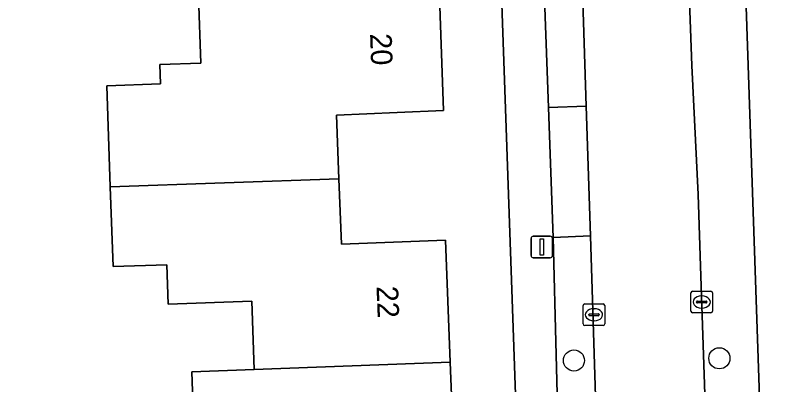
# Model space of a CAD drawing. Extents: x 161084 to 161928, y 385354 to 386522.
# Drawn here: x 161611.48 to 161647.18, y 386354.82 to 386371.95 of the extents above; entities that cross this region are included whole.
import ezdxf

# ---------------------------------------------------------------- set-up
doc = ezdxf.new("R2010")
doc.units = 0
for name, color, linetype in [('IMGEO_Boom', 7, 'Continuous'), ('IMGEO_Erf', 7, 'Continuous'), ('IMGEO_Kolk', 7, 'Continuous'), ('IMGEO_Lichtmast', 7, 'Continuous'), ('IMGEO_Pand', 7, 'Continuous'), ('IMGEO_Pand_nummerreeks', 7, 'Continuous'), ('IMGEO_Parkeervlak_open', 7, 'Continuous'), ('IMGEO_Rijbaan_lokaal_open', 7, 'Continuous'), ('IMGEO_Voetpad_open', 7, 'Continuous')]:
    doc.layers.add(name, color=color, linetype=linetype)

msp = doc.modelspace()

# ---------------------------------------------------------------- linework, layer by layer
at = {"layer": 'IMGEO_Boom'}
for centre in [(161637.365, 386355.935), (161644.107, 386356.037)]:
    msp.add_circle(centre, 0.489, dxfattribs=at)
at = {"layer": 'IMGEO_Erf'}
for points in [[(161631.468, 386442.867), (161630.642, 386465.121), (161630.394, 386473.506), (161567.522, 386471.288), (161567.994, 386457.272), (161568.518, 386442.6), (161570.26, 386393.761), (161572.389, 386335.756), (161635.223, 386338.014), (161632.968, 386402.53)], [(161669.497, 386373.487), (161669.194, 386374.194), (161668.159, 386403.534), (161663.979, 386403.39), (161644.315, 386402.713), (161646.505, 386338.361), (161646.656, 386333.93), (161660.841, 386334.438), (161670.779, 386334.793), (161669.719, 386364.437), (161669.901, 386364.767)]]:
    msp.add_lwpolyline(points, close=True, dxfattribs=at)
for points in [[(161631.122, 386373.256), (161631.319, 386367.526), (161629.177, 386367.439), (161626.353, 386367.324), (161626.474, 386364.358), (161626.598, 386361.325), (161631.411, 386361.523), (161631.632, 386355.855), (161631.855, 386350.126)], [(161619.757, 386352.289), (161619.648, 386355.413), (161622.546, 386355.514), (161622.435, 386358.686), (161618.557, 386358.55), (161618.493, 386360.378), (161615.999, 386360.291), (161615.87, 386363.985), (161615.706, 386368.683), (161618.2, 386368.771), (161618.169, 386369.663), (161620.067, 386369.729), (161619.958, 386372.835)]]:
    msp.add_lwpolyline(points, dxfattribs=at)
at = {"layer": 'IMGEO_Kolk'}
for p, q in [((161642.788, 386358.223), (161642.788, 386359.075)), ((161642.863, 386359.149), (161643.715, 386359.149)), ((161643.276, 386358.929), (161643.301, 386358.929)), ((161643.789, 386359.075), (161643.789, 386358.223)), ((161637.867, 386358.558), (161638.719, 386358.558)), ((161643.047, 386358.643), (161643.047, 386358.655)), ((161643.485, 386358.606), (161643.087, 386358.606)), ((161643.09, 386358.692), (161643.488, 386358.692)), ((161643.531, 386358.655), (161643.531, 386358.643)), ((161637.792, 386357.632), (161637.792, 386358.484)), ((161638.28, 386358.338), (161638.305, 386358.338)), ((161638.793, 386358.484), (161638.793, 386357.632)), ((161643.299, 386358.369), (161643.274, 386358.369)), ((161638.051, 386358.052), (161638.051, 386358.064)), ((161638.489, 386358.015), (161638.091, 386358.015)), ((161638.094, 386358.101), (161638.492, 386358.101)), ((161638.535, 386358.064), (161638.535, 386358.052)), ((161643.715, 386358.149), (161642.863, 386358.149)), ((161638.719, 386357.558), (161637.867, 386357.558)), ((161638.303, 386357.778), (161638.278, 386357.778))]:
    msp.add_line(p, q, dxfattribs=at)
for points in [[(161642.788, 386358.223), (161642.788, 386359.075)], [(161642.863, 386359.149), (161643.715, 386359.149)], [(161643.789, 386359.075), (161643.789, 386358.223)], [(161637.867, 386358.558), (161638.719, 386358.558)], [(161637.792, 386357.632), (161637.792, 386358.484)], [(161638.793, 386358.484), (161638.793, 386357.632)], [(161643.715, 386358.149), (161642.863, 386358.149)], [(161638.719, 386357.558), (161637.867, 386357.558)]]:
    msp.add_lwpolyline(points, dxfattribs=at)
for centre, radius, start, end in [((161642.865, 386359.073), 0.0765, 91.552, 178.448), ((161642.865, 386359.073), 0.0765, 91.552, 178.448), ((161643.713, 386359.073), 0.0765, 1.552, 88.448), ((161643.713, 386359.073), 0.0765, 1.552, 88.448), ((161637.869, 386358.482), 0.0765, 91.552, 178.448), ((161637.869, 386358.482), 0.0765, 91.552, 178.448), ((161638.717, 386358.482), 0.0765, 1.552, 88.448), ((161638.717, 386358.482), 0.0765, 1.552, 88.448), ((161643.087, 386358.652), 0.0403, 85.8775, 175.7526), ((161643.084, 386358.642), 0.0366, 178.938, 274.7102), ((161643.488, 386358.649), 0.043, 264.8664, 352.4533), ((161643.492, 386358.654), 0.0386, 1.7309, 96.639), ((161642.865, 386358.225), 0.0765, 181.552, 268.448), ((161642.865, 386358.225), 0.0765, 181.552, 268.448), ((161643.713, 386358.225), 0.0765, 271.552, 358.448), ((161643.713, 386358.225), 0.0765, 271.552, 358.448), ((161638.091, 386358.061), 0.0403, 85.8775, 175.7526), ((161638.088, 386358.051), 0.0366, 178.938, 274.7102), ((161638.492, 386358.058), 0.043, 264.8664, 352.4533), ((161638.496, 386358.063), 0.0386, 1.7309, 96.639), ((161637.869, 386357.634), 0.0765, 181.552, 268.448), ((161637.869, 386357.634), 0.0765, 181.552, 268.448), ((161638.717, 386357.634), 0.0765, 271.552, 358.448), ((161638.717, 386357.634), 0.0765, 271.552, 358.448)]:
    msp.add_arc(centre, radius, start, end, dxfattribs=at)
for centre, major_axis, ratio, start_param, end_param in [((161643.275, 386358.649), (-0.387, 0.002), 0.722429, 4.712389, 7.853982), ((161643.3, 386358.649), (-0.39, 0.002), 0.717154, 1.570796, 4.712389), ((161638.279, 386358.058), (-0.387, 0.002), 0.722429, 4.712389, 7.853982), ((161638.304, 386358.058), (-0.39, 0.002), 0.717154, 1.570796, 4.712389)]:
    msp.add_ellipse(centre, major_axis=major_axis, ratio=ratio, start_param=start_param, end_param=end_param, dxfattribs=at)
at = {"layer": 'IMGEO_Lichtmast'}
for p, q in [((161635.378, 386360.8), (161635.378, 386361.6)), ((161635.378, 386361.6), (161635.378, 386360.8)), ((161635.478, 386361.7), (161636.268, 386361.7)), ((161636.268, 386361.7), (161635.478, 386361.7)), ((161636.368, 386361.6), (161636.368, 386360.8)), ((161636.368, 386360.8), (161636.368, 386361.6)), ((161636.268, 386360.7), (161635.478, 386360.7)), ((161635.478, 386360.7), (161636.268, 386360.7))]:
    msp.add_line(p, q, dxfattribs=at)
msp.add_lwpolyline([(161635.798, 386361.575), (161635.948, 386361.575), (161635.948, 386360.825), (161635.798, 386360.825), (161635.798, 386361.575)], dxfattribs=at)
for centre, start, end in [((161635.478, 386361.6), 90, 180), ((161635.478, 386361.6), 90, 180), ((161636.268, 386361.6), 0, 90), ((161636.268, 386361.6), 360, 90), ((161635.478, 386360.8), 180, 270), ((161635.478, 386360.8), 180, 270), ((161636.268, 386360.8), 270, 0), ((161636.268, 386360.8), 270, 0)]:
    msp.add_arc(centre, 0.1, start, end, dxfattribs=at)
at = {"layer": 'IMGEO_Pand'}
for points in [[(161629.177, 386367.439), (161631.319, 386367.526), (161631.122, 386373.256), (161628.979, 386373.175), (161619.958, 386372.835), (161620.067, 386369.729), (161618.169, 386369.663), (161618.2, 386368.771), (161615.706, 386368.683), (161615.87, 386363.985), (161626.474, 386364.358), (161626.353, 386367.324)], [(161622.546, 386355.514), (161631.632, 386355.855), (161631.411, 386361.523), (161626.598, 386361.325), (161626.474, 386364.358), (161615.87, 386363.985), (161615.999, 386360.291), (161618.493, 386360.378), (161618.557, 386358.55), (161622.435, 386358.686)], [(161631.632, 386355.855), (161622.546, 386355.514), (161619.648, 386355.413), (161619.757, 386352.289), (161618.857, 386352.258), (161619.058, 386346.515), (161619.804, 386346.541), (161629.155, 386346.864), (161629.149, 386347.013), (161629.032, 386350.017), (161631.855, 386350.126)]]:
    msp.add_lwpolyline(points, close=True, dxfattribs=at)
at = {"layer": 'IMGEO_Parkeervlak_open'}
for points in [[(161637.743, 386373.597), (161637.639, 386376.563), (161637.537, 386379.108), (161635.766, 386379.068), (161636.18, 386367.669), (161637.933, 386367.729)], [(161638.126, 386361.718), (161636.398, 386361.645), (161636.677, 386350.76), (161638.479, 386350.782)]]:
    msp.add_lwpolyline(points, close=True, dxfattribs=at)
at = {"layer": 'IMGEO_Rijbaan_lokaal_open'}
msp.add_lwpolyline([(161643.431, 386354.379), (161643.247, 386359.85), (161643.116, 386363.636), (161642.833, 386369.626), (161642.688, 386373.459), (161642.647, 386373.721), (161637.743, 386373.597), (161637.933, 386367.729), (161638.126, 386361.718), (161638.479, 386350.782), (161638.602, 386346.97), (161638.699, 386343.953), (161638.741, 386339.671)], dxfattribs=at)
msp.add_lwpolyline([(161637.933, 386367.729), (161636.18, 386367.669), (161636.398, 386361.645), (161638.126, 386361.718)], close=True, dxfattribs=at)
at = {"layer": 'IMGEO_Voetpad_open'}
for points in [[(161631.468, 386442.867), (161632.968, 386402.53), (161635.223, 386338.014), (161635.06, 386336.004)], [(161636.797, 386346.36), (161636.786, 386346.916), (161636.677, 386350.76), (161636.398, 386361.645), (161636.18, 386367.669), (161635.766, 386379.068), (161635.546, 386385.127), (161635.135, 386396.451), (161634.916, 386402.492), (161634.501, 386413.835), (161634.285, 386419.739)], [(161643.358, 386333.954), (161646.656, 386333.93), (161646.505, 386338.361), (161644.315, 386402.713)], [(161641.783, 386402.226), (161641.915, 386398.407), (161642.117, 386392.566), (161642.247, 386388.797), (161642.442, 386383.147), (161642.573, 386379.352), (161642.661, 386376.76), (161642.647, 386373.721), (161642.688, 386373.459), (161642.833, 386369.626), (161643.116, 386363.636), (161643.247, 386359.85), (161643.431, 386354.379), (161643.56, 386350.575), (161643.756, 386344.753), (161643.884, 386340.956), (161643.911, 386335.87)]]:
    msp.add_lwpolyline(points, dxfattribs=at)

# ---------------------------------------------------------------- texts
at = {"layer": 'IMGEO_Pand_nummerreeks'}
for s, rotation, p in [('20', 271.9647, (161627.914, 386371.098)), ('22', 272.231, (161628.212, 386359.375))]:
    msp.add_text(s, height=1, rotation=rotation, dxfattribs=at).set_placement(p)

doc.saveas('drawing.dxf')
